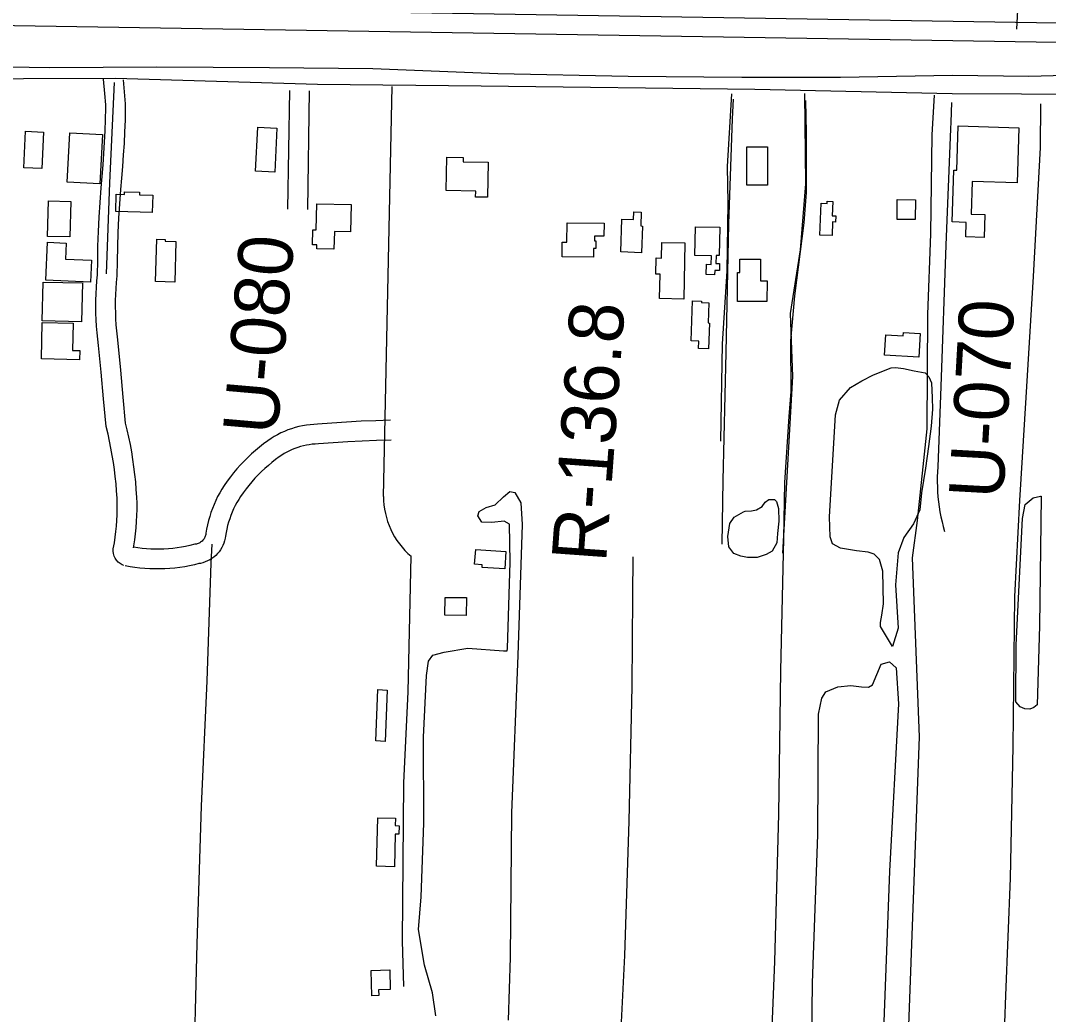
# Model space of a CAD drawing. Extents: x 3508733 to 3546731, y 546897 to 572481.
# Drawn here: x 3531340 to 3532902, y 560522 to 562032 of the extents above; entities that cross this region are included whole.
import ezdxf

# ---------------------------------------------------------------- set-up
doc = ezdxf.new("R2010")
doc.units = 0
for name, color, linetype in [('V-BLDG-OTLN', 7, 'Continuous'), ('V-DTCH-CNTR', 7, 'Continuous'), ('V-LEVE-TOET', 7, 'Continuous'), ('V-RIVR-RANG', 7, 'Continuous'), ('V-RIVR-RANG-IDEN', 7, 'Continuous'), ('V-ROAD-CNTR', 7, 'Continuous'), ('V-SITE-VEGE', 7, 'Continuous'), ('V-SURV-LINE', 7, 'Continuous')]:
    doc.layers.add(name, color=color, linetype=linetype)

msp = doc.modelspace()

# ---------------------------------------------------------------- linework, layer by layer
at = {"layer": 'V-BLDG-OTLN'}
for points in [[(3531697.4, 561803.5), (3531700.9, 561870.6), (3531729.9, 561869.1), (3531726.5, 561802)], [(3532764.9, 561872.3), (3532857.4, 561869.4), (3532854.8, 561785.7), (3532786.4, 561787.9), (3532784.8, 561738.3), (3532805.4, 561737.7), (3532804.3, 561702.8), (3532776.7, 561703.6), (3532777.4, 561725.8), (3532755.8, 561726.4), (3532758.2, 561805.2), (3532762.8, 561805)], [(3531375.1, 561862.9), (3531372.6, 561807.6), (3531345.3, 561808.8), (3531347.8, 561864.2)], [(3531464.8, 561859.3), (3531460.9, 561784.4), (3531411.1, 561787), (3531415, 561861.9)], [(3532475.5, 561840.5), (3532475.3, 561782.3), (3532443.7, 561782.5), (3532443.9, 561840.6)], [(3531987.1, 561774), (3531988, 561824.8), (3532013, 561824.3), (3532012.9, 561817.9), (3532050.8, 561817.2), (3532049.8, 561764), (3532031.8, 561764.3), (3532032, 561773.2)], [(3531416.6, 561757.6), (3531415.3, 561703.7), (3531381.5, 561704.6), (3531382.8, 561758.4)], [(3531520.9, 561767.8), (3531541.2, 561767.2), (3531540.4, 561740.9), (3531485, 561742.5), (3531485.8, 561768.7), (3531498.2, 561768.3), (3531498.3, 561772.4), (3531521, 561771.7)], [(3532554.9, 561706.6), (3532557, 561755), (3532565.9, 561754.6), (3532566.1, 561758), (3532574.6, 561757.7), (3532573.7, 561735.8), (3532579, 561735.6), (3532578.6, 561726.2), (3532574.2, 561726.4), (3532573.4, 561705.8)], [(3532699.9, 561730.1), (3532672.2, 561730.4), (3532672.5, 561760.4), (3532700.2, 561760.2)], [(3531790.6, 561754.2), (3531842.9, 561752.9), (3531841.8, 561711.4), (3531817.2, 561712), (3531816.5, 561685.1), (3531790.3, 561685.8), (3531790.4, 561691.7), (3531784, 561691.9), (3531784.6, 561714.7), (3531789.6, 561714.5)], [(3532285.4, 561720.3), (3532283.8, 561679.7), (3532252.2, 561681), (3532254.2, 561730.8), (3532271.8, 561730.1), (3532272.3, 561741.9), (3532283.5, 561741.5), (3532282.6, 561720.4)], [(3532170.8, 561725), (3532226.9, 561724.4), (3532226.7, 561704.9), (3532212.3, 561705), (3532212.2, 561698), (3532214.6, 561698), (3532214.5, 561686.3), (3532211, 561686.3), (3532210.8, 561673.1), (3532163.2, 561673.5), (3532163.4, 561695.8), (3532170.5, 561695.7)], [(3532402.7, 561718.3), (3532401.7, 561675.5), (3532397.1, 561675.6), (3532396.8, 561663.3), (3532402.6, 561663.2), (3532402.4, 561652.6), (3532395.1, 561652.7), (3532394.9, 561646.2), (3532382, 561646.5), (3532382.4, 561662.2), (3532389.8, 561662), (3532390.1, 561675), (3532364.8, 561675.6), (3532365.8, 561719.2)], [(3531378.7, 561638.2), (3531381.2, 561695.5), (3531409.5, 561694.3), (3531408.4, 561670), (3531448, 561668.3), (3531446.5, 561635.2)], [(3531576.3, 561697), (3531574.5, 561635), (3531545.6, 561635.9), (3531547.4, 561700.1), (3531560, 561699.8), (3531559.9, 561697.5)], [(3532349.9, 561694.7), (3532348.3, 561609.2), (3532311.4, 561609.9), (3532312.2, 561647.1), (3532305.7, 561647.2), (3532306.2, 561671.7), (3532314.2, 561671.6), (3532314.6, 561695.3)], [(3532429.8, 561605.7), (3532429.9, 561649.8), (3532433.4, 561649.8), (3532433.4, 561670), (3532464.7, 561669.9), (3532464.7, 561636.9), (3532474.6, 561636.8), (3532474.5, 561605.6)], [(3531373.4, 561576.2), (3531374.8, 561635.1), (3531434.2, 561633.7), (3531432.8, 561574.8)], [(3532386.1, 561603.8), (3532385, 561573), (3532387, 561572.9), (3532385.6, 561533.9), (3532370.5, 561534.4), (3532370.9, 561545.4), (3532359.2, 561545.8), (3532361.3, 561606.5), (3532375.2, 561606), (3532375.1, 561604.2)], [(3531372, 561518.5), (3531373.4, 561573.8), (3531420.2, 561572.7), (3531419.2, 561531.3), (3531430.3, 561531.1), (3531430, 561517)], [(3532653.3, 561524.2), (3532655.2, 561555), (3532681.7, 561553.4), (3532682, 561558.7), (3532707.4, 561557.1), (3532705.2, 561521)], [(3532031.9, 561228.9), (3532077.9, 561225.7), (3532076.1, 561199.1), (3532041.6, 561201.5), (3532041.9, 561205.4), (3532030.3, 561206.2)], [(3531985.5, 561156), (3532017.9, 561155.7), (3532017.6, 561128.4), (3531985.2, 561128.7)], [(3531880.2, 560937.8), (3531883.4, 561015.8), (3531897.5, 561015.2), (3531894.4, 560937.2)], [(3531881.4, 560747.4), (3531883.3, 560821.1), (3531909.9, 560820.4), (3531909.6, 560809.2), (3531915.6, 560809), (3531915.3, 560796.2), (3531909.6, 560796.3), (3531908.3, 560746.7)], [(3531901.3, 560589.9), (3531902.1, 560559.9), (3531884.4, 560559.4), (3531884.6, 560550.9), (3531874.2, 560550.6), (3531873.1, 560589.1)]]:
    msp.add_lwpolyline(points, close=True, dxfattribs=at)
at = {"layer": 'V-DTCH-CNTR'}
for points in [[(3531509.7, 557415.1), (3531516.2, 557595.4), (3531522.2, 557836.2), (3531528.6, 558064.1), (3531535, 558292), (3531539.8, 558477), (3531548.1, 558711.9), (3531549.9, 558767.1), (3531552.4, 558844.7), (3531557.4, 559049), (3531565.8, 559244), (3531569.2, 559406.1), (3531569.3, 559412), (3531576.9, 559635.2), (3531582.3, 559824.3), (3531589.6, 560016.3), (3531596.2, 560213.1), (3531602.9, 560407.5), (3531608.7, 560629.5), (3531615.5, 560838.5), (3531623.9, 561029.4), (3531629.9, 561207.9), (3531631.6, 561236.7)], [(3532251.4, 560469.8), (3532258.7, 560611.9), (3532264.9, 560815.7), (3532269.9, 561020.7), (3532270.8, 561158.1), (3532271.4, 561217.5)]]:
    msp.add_lwpolyline(points, dxfattribs=at)
at = {"layer": 'V-LEVE-TOET'}
msp.add_lwpolyline([(3530477.6, 562032.6), (3530592, 562017.4), (3530674.1, 562004.8), (3530705.2, 562002.1), (3530810.8, 561992.2), (3530968.1, 561970.7), (3531076.7, 561968.4), (3531228.3, 561963.9), (3531384.5, 561961.1), (3531547.2, 561962), (3531718.8, 561961.4), (3531875.6, 561959.8), (3532065.3, 561952), (3532263.7, 561948.1), (3532436.4, 561946.3), (3532586.2, 561946.6), (3532756.6, 561949.6), (3532872.4, 561947.8), (3533020.8, 561951.8)], dxfattribs=at)
at = {"layer": 'V-RIVR-RANG'}
msp.add_line((3532854.3, 562019.5), (3532900.6, 562878.3), dxfattribs=at)
at = {"layer": 'V-ROAD-CNTR'}
for points in [[(3533658.4, 561907.9), (3533541.9, 561915.5), (3533395, 561913.3), (3533072.6, 561919.4), (3532755.8, 561921.3), (3532456.1, 561927.6), (3532040.3, 561932.9), (3531791.7, 561935.3), (3531484.6, 561944.3), (3531204.4, 561943.2), (3531039.6, 561945.3)], [(3531497.2, 561204.6), (3531494.8, 561205.4), (3531491.5, 561207.2), (3531488.6, 561209.5), (3531486, 561212.3), (3531484, 561215.4), (3531482.4, 561218.8), (3531481.5, 561222.4), (3531481.1, 561226.1), (3531481.2, 561229.6), (3531482.9, 561239.1), (3531484.2, 561247.5), (3531485.3, 561255.9), (3531486.1, 561264.4), (3531486.7, 561272.9), (3531487.1, 561281.4), (3531487.3, 561289.9), (3531487.3, 561298.5), (3531487, 561306.9), (3531486.3, 561317.7), (3531485.4, 561328.6), (3531484.3, 561339.4), (3531483, 561350.3), (3531481.4, 561361.1), (3531479.7, 561371.8), (3531477.7, 561382.6), (3531475.6, 561393.3), (3531473.2, 561403.9), (3531470.3, 561415.7), (3531466.4, 561457.6), (3531462.6, 561498.3), (3531459, 561538.8), (3531457.8, 561548.2), (3531456.7, 561558), (3531455.9, 561567.9), (3531455.3, 561577.8), (3531454.9, 561587.7), (3531454.7, 561597.6), (3531454.8, 561607.5), (3531455.1, 561617.4), (3531455.6, 561627.3), (3531456.4, 561637.2), (3531457.3, 561646.3), (3531457.5, 561667.6), (3531458, 561689.7), (3531458.8, 561711.8), (3531459.8, 561733.9), (3531461.1, 561755.9), (3531462.6, 561778.1), (3531464.3, 561795.7), (3531465.8, 561813), (3531467.1, 561830.3), (3531468.1, 561847.6), (3531469, 561864.9), (3531469.6, 561882.2), (3531470, 561899.2), (3531469.8, 561904.6), (3531469.5, 561910.2), (3531469.1, 561915.9), (3531468.6, 561921.5), (3531466.3, 561943.6)], [(3531482.4, 561938.4), (3531475.3, 561785.7), (3531470.5, 561647.8)], [(3531512, 561231.4), (3531512.5, 561234.2), (3531513.9, 561243.4), (3531515.1, 561252.6), (3531516, 561261.8), (3531516.7, 561271.1), (3531517.1, 561280.4), (3531517.3, 561289.7), (3531517.3, 561299), (3531517, 561308.3), (3531516.2, 561319.9), (3531515.3, 561331.4), (3531514.1, 561342.8), (3531512.7, 561354.2), (3531511.1, 561365.6), (3531509.2, 561376.9), (3531507.2, 561388.2), (3531504.9, 561399.5), (3531502.4, 561410.7), (3531500, 561420.7), (3531496.3, 561460.3), (3531492.5, 561501), (3531488.8, 561542.1), (3531487.6, 561551.7), (3531486.6, 561560.9), (3531485.8, 561570.1), (3531485.2, 561579.3), (3531484.9, 561588.5), (3531484.7, 561597.7), (3531484.8, 561607), (3531485.1, 561616.2), (3531485.6, 561625.4), (3531486.3, 561634.6), (3531487.3, 561644.6), (3531487.5, 561667.1), (3531488, 561688.8), (3531488.8, 561710.6), (3531489.8, 561732.3), (3531491, 561754), (3531492.5, 561775.6), (3531494.2, 561792.9), (3531495.7, 561810.6), (3531497, 561828.2), (3531498.1, 561845.9), (3531499, 561863.6), (3531499.6, 561881.3), (3531500, 561899.4), (3531499.8, 561905.9), (3531499.4, 561912.1), (3531499, 561918.2), (3531498.5, 561924.4), (3531496.6, 561942.5)], [(3531891.9, 561309.4), (3531905, 561932.3)], [(3531748.9, 561926.3), (3531746.1, 561746.1)], [(3531778.9, 561925.8), (3531776.1, 561745.6)], [(3532404.3, 561393.2), (3532406.7, 561541.2), (3532414.1, 561651.6), (3532415.7, 561755.4), (3532414.5, 561810.9), (3532421.2, 561921.2)], [(3532531.5, 561921.8), (3532532.9, 561784.5), (3532524.7, 561683.9), (3532510, 561587.4), (3532513.3, 561491.7), (3532498.2, 561223.3)], [(3532719.1, 561586), (3532723.7, 561708.4), (3532725.3, 561858.7), (3532729.2, 561919.3)], [(3532422.9, 561912.8), (3532421.4, 561882.9), (3532416.2, 561723.7), (3532411.9, 561528.1), (3532407.6, 561333.7), (3532406, 561236.8)], [(3532480.3, 560452.3), (3532486.5, 560602.7), (3532492.3, 560826.5), (3532495.7, 561044.4), (3532500.1, 561245.3), (3532501.5, 561330.4), (3532508.4, 561430.8), (3532511.1, 561469), (3532510.7, 561545.9), (3532516.7, 561614), (3532530.8, 561724.9), (3532534.8, 561771.3), (3532534.5, 561862.4), (3532533.3, 561910.8)], [(3532755, 561908.1), (3532753.8, 561878.3), (3532753.4, 561868.1), (3532746.1, 561691), (3532738.5, 561476.6), (3532734.1, 561354.4), (3532733.6, 561346.8), (3532733.3, 561339.1), (3532733.2, 561331.5), (3532733.4, 561323.9), (3532733.8, 561316.2), (3532734.3, 561308.6), (3532735.1, 561301), (3532736.2, 561293.5), (3532737.4, 561285.9), (3532738.8, 561278.4), (3532740.5, 561271), (3532742.4, 561263.6), (3532744.5, 561256.3)], [(3532890.1, 561906), (3532889.5, 561839.6), (3532879.2, 561643.5), (3532868, 561459.8), (3532858.2, 561303), (3532850.8, 561157.4), (3532847.9, 560929.4), (3532844.1, 560729.2), (3532837, 560551.2), (3532832.2, 560426.3)], [(3532689.5, 560491.9), (3532706.3, 560943.9), (3532695.8, 561215.9), (3532703.2, 561272.9), (3532718, 561412.1), (3532719.1, 561586)], [(3531902.6, 561425.1), (3531880.3, 561424.4), (3531858, 561423.5), (3531835.6, 561422.3), (3531813.3, 561420.8), (3531791.3, 561419.2), (3531786.1, 561418.9), (3531780.3, 561418.4), (3531774.6, 561417.7), (3531768.9, 561416.7), (3531763.2, 561415.5), (3531757.7, 561414), (3531752.1, 561412.3), (3531746.7, 561410.4), (3531741.3, 561408.2), (3531736, 561405.8), (3531730.9, 561403.2), (3531725.9, 561400.4), (3531720.9, 561397.3), (3531716.2, 561394.1), (3531709.7, 561389.3), (3531703.5, 561384.4), (3531697.4, 561379.3), (3531691.4, 561374.1), (3531685.6, 561368.6), (3531680, 561363), (3531674.5, 561357.3), (3531669.2, 561351.3), (3531664.1, 561345.3), (3531659.1, 561339), (3531654.3, 561332.7), (3531649.7, 561326), (3531646.2, 561320.4), (3531642.9, 561314.8), (3531639.8, 561309.1), (3531636.9, 561303.2), (3531634.3, 561297.2), (3531631.9, 561291.2), (3531629.7, 561285.1), (3531627.7, 561278.8), (3531625.9, 561272.6), (3531624.4, 561266.2), (3531623.1, 561259.8), (3531622.1, 561253.6), (3531621.8, 561251.6), (3531621.5, 561250.2), (3531621, 561248.8), (3531620.5, 561247.5), (3531619.8, 561246.2), (3531619.1, 561244.9), (3531618.2, 561243.8), (3531617.3, 561242.7), (3531616.3, 561241.6), (3531615.2, 561240.7), (3531614, 561239.8), (3531612.8, 561239.1), (3531611.6, 561238.4), (3531610.2, 561237.8), (3531608.9, 561237.4), (3531607.5, 561237), (3531604.9, 561236.6), (3531597.7, 561234.8), (3531591.2, 561233.3), (3531584.7, 561232.1), (3531578.1, 561231.1), (3531571.5, 561230.3), (3531564.9, 561229.7), (3531558.2, 561229.3), (3531551.6, 561229.1), (3531544.9, 561229.1), (3531538.2, 561229.3), (3531531.6, 561229.7), (3531525, 561230.3), (3531518.4, 561231.1), (3531511.9, 561232.1)], [(3531903.5, 561395.1), (3531881.4, 561394.4), (3531859.4, 561393.5), (3531837.4, 561392.3), (3531815.4, 561390.9), (3531793.1, 561389.2), (3531788, 561389), (3531783.5, 561388.6), (3531779.1, 561388), (3531774.6, 561387.3), (3531770.2, 561386.3), (3531765.9, 561385.2), (3531761.6, 561383.8), (3531757.3, 561382.3), (3531753.2, 561380.6), (3531749.1, 561378.8), (3531745, 561376.7), (3531741.1, 561374.5), (3531737.3, 561372.2), (3531733.5, 561369.6), (3531727.9, 561365.4), (3531722.3, 561361.1), (3531716.9, 561356.6), (3531711.6, 561351.9), (3531706.4, 561347), (3531701.4, 561342.1), (3531696.5, 561336.9), (3531691.8, 561331.7), (3531687.3, 561326.2), (3531682.9, 561320.7), (3531678.6, 561315), (3531674.7, 561309.4), (3531671.8, 561304.9), (3531669.1, 561300.2), (3531666.5, 561295.4), (3531664.1, 561290.5), (3531661.9, 561285.6), (3531659.9, 561280.5), (3531658.1, 561275.4), (3531656.4, 561270.3), (3531655, 561265), (3531653.7, 561259.8), (3531652.6, 561254.4), (3531651.7, 561248.9), (3531651.2, 561245.8), (3531650.4, 561242.1), (3531649.2, 561238.5), (3531647.8, 561235), (3531646.1, 561231.6), (3531644.1, 561228.4), (3531641.9, 561225.3), (3531639.5, 561222.5), (3531636.9, 561219.8), (3531634, 561217.3), (3531631, 561215), (3531627.8, 561213), (3531624.4, 561211.3), (3531621, 561209.8), (3531617.4, 561208.6), (3531613.8, 561207.6), (3531611.1, 561207.2), (3531604.5, 561205.5), (3531597.1, 561203.9), (3531589.7, 561202.5), (3531582.2, 561201.4), (3531574.7, 561200.5), (3531567.1, 561199.8), (3531559.6, 561199.3), (3531552, 561199.1), (3531544.4, 561199.1), (3531536.9, 561199.3), (3531529.3, 561199.8), (3531521.7, 561200.5), (3531514.2, 561201.4), (3531506.7, 561202.6), (3531499.5, 561203.9)], [(3531922.9, 560564.7), (3531920.7, 560634), (3531922.8, 560874.4), (3531929.2, 561012.6), (3531933.8, 561218.4)]]:
    msp.add_lwpolyline(points, dxfattribs=at)
msp.add_arc((3532010.8, 561309), 118.9, 179.7846, 229.6408, dxfattribs=at)
at = {"layer": 'V-SITE-VEGE'}
for points in [[(3532663.2, 561504.6), (3532669.7, 561505.1), (3532682, 561503.8), (3532698.4, 561500.1), (3532714.8, 561497), (3532720.6, 561491.1), (3532724.6, 561482.2), (3532725.5, 561459.4), (3532725.9, 561441.8), (3532723.9, 561416), (3532720.1, 561385), (3532715.6, 561352.2), (3532709.4, 561314.7), (3532706.8, 561288.9), (3532697.2, 561267.9), (3532682.3, 561247), (3532673.9, 561223.6), (3532669.9, 561175), (3532673.9, 561109.3), (3532665.4, 561081.2), (3532646.9, 561111.9), (3532647, 561117.7), (3532648.9, 561128.9), (3532651.4, 561146.4), (3532650.7, 561195.7), (3532645.6, 561213.3), (3532637.5, 561221.6), (3532628.1, 561224.6), (3532610.6, 561226.6), (3532586, 561230.9), (3532574.3, 561237.5), (3532570.3, 561248.1), (3532569.5, 561278.6), (3532578.7, 561433.3), (3532584.8, 561455.5), (3532601.4, 561474.7), (3532618.5, 561485.1), (3532636.2, 561494.3)], [(3532891.1, 561308.8), (3532888.5, 561112.9), (3532884.9, 560992.8), (3532880.2, 560988.7), (3532873.7, 560985.9), (3532866.1, 560986.5), (3532859.1, 560989.5), (3532852.7, 560997.2), (3532853, 561084), (3532862.6, 561275.6), (3532866.9, 561297.3), (3532878.8, 561307.1), (3532889.9, 561309.9), (3532891.1, 561309.9)], [(3532438.8, 561285.8), (3532441.2, 561286.9), (3532451.1, 561287.4), (3532458.8, 561289.1), (3532467, 561294.3), (3532471.8, 561300.7), (3532477.1, 561304.7), (3532485.9, 561304.7), (3532488.8, 561301.7), (3532492.2, 561291.1), (3532492.6, 561271.8), (3532490.7, 561253), (3532489.3, 561239), (3532482.2, 561226.1), (3532473.3, 561220.9), (3532459.8, 561216.4), (3532445.1, 561216.5), (3532434.6, 561218.4), (3532424.1, 561222.6), (3532416.6, 561232.7), (3532415, 561248.5), (3532418.1, 561268.4), (3532424.6, 561277.7)], [(3532579.3, 560457.6), (3532560.6, 560457.8), (3532550.6, 560463.2), (3532542.7, 560485.6), (3532543.5, 560570), (3532551.7, 560795.1), (3532552.9, 560978.6), (3532557.9, 561002.6), (3532563.8, 561012.5), (3532582.1, 561019.9), (3532602.1, 561022), (3532617.9, 561020.1), (3532629, 561019.4), (3532634.9, 561022.9), (3532648.1, 561054.4), (3532660.5, 561057.8), (3532670.9, 561048.9), (3532674.5, 560994.3), (3532660.8, 560740), (3532651.8, 560498), (3532646.9, 560474.5), (3532639.8, 560467), (3532596.3, 560459.2), (3532584, 560458.2)]]:
    msp.add_lwpolyline(points, close=True, dxfattribs=at)
msp.add_lwpolyline([(3531971.3, 560520.1), (3531966.4, 560554.8), (3531954, 560597.1), (3531945.1, 560651.1), (3531949.1, 560700.9), (3531953.2, 560812.9), (3531952.8, 560943.6), (3531957.3, 561037.4), (3531960.4, 561059.1), (3531966.9, 561068.4), (3531984, 561072.9), (3532019.8, 561079), (3532074.3, 561074.9), (3532079.6, 561074.8), (3532080.2, 561078.4), (3532084.5, 561209.6), (3532083.3, 561267.1), (3532075.1, 561271.9), (3532056.4, 561269.7), (3532041.1, 561270.5), (3532035.4, 561279.9), (3532037.2, 561286.3), (3532047.8, 561292.7), (3532061.3, 561296.7), (3532074.3, 561308.8), (3532083.8, 561316.9), (3532091.4, 561315.1), (3532100.6, 561299.8), (3532102.6, 561266.9), (3532095.9, 561067.6), (3532086.5, 560828.5), (3532084.2, 560608.7), (3532081.5, 560513.7)], dxfattribs=at)
at = {"layer": 'V-SURV-LINE'}
for points in [[(3530824.2, 562062.3), (3533929.4, 562013)], [(3533928.9, 561983), (3530823.7, 562032.4)]]:
    msp.add_lwpolyline(points, dxfattribs=at)

# ---------------------------------------------------------------- texts
at = {"layer": 'V-RIVR-RANG-IDEN'}
for s, rotation, p in [('U-080', 85.0253, (3531730.3, 561401.4)), ('U-070', 86.7753, (3532833.5, 561304.5)), ('R-136.8', 85.8509, (3532229.9, 561208))]:
    msp.add_text(s, height=83, rotation=rotation, dxfattribs=at).set_placement(p)

doc.saveas('drawing.dxf')
